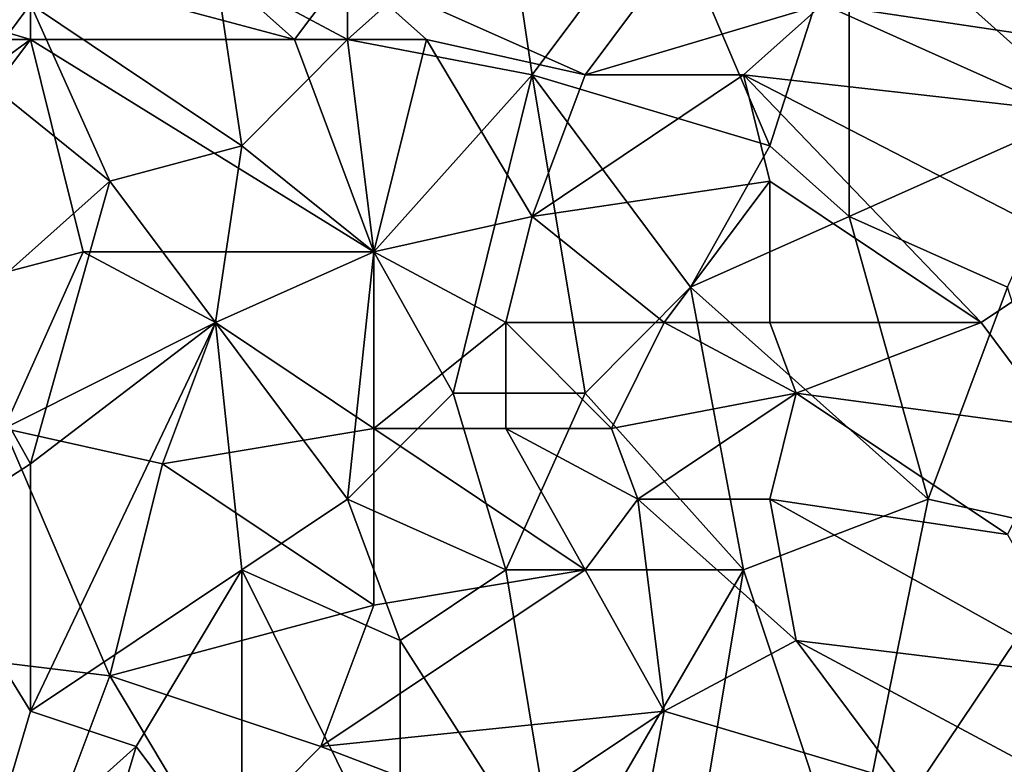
# Model space of a CAD drawing. Extents: x -160 to 10, y -10 to 160.
# Tile 273 of 450: x -0.0441 to 0.0052, y 0.11 to 0.1473. Entities that reach past the tile are written whole.
import ezdxf

# ---------------------------------------------------------------- set-up
doc = ezdxf.new("R2010")
doc.units = 0

msp = doc.modelspace()

# ---------------------------------------------------------------- linework, layer by layer
for points in [[(-0.027706, 0.146277, 0.75747), (-0.027706, 0.156891, 0.756822), (-0.034313, 0.149815, 0.757537)], [(-0.027706, 0.146277, 0.75747), (-0.019777, 0.153353, 0.756903), (-0.027706, 0.156891, 0.756822)], [(-0.027706, 0.146277, 0.75747), (-0.018456, 0.144508, 0.757327), (-0.019777, 0.153353, 0.756903)], [(-0.018456, 0.144508, 0.757327), (-0.011849, 0.153353, 0.756812), (-0.019777, 0.153353, 0.756903)], [(-0.018456, 0.144508, 0.757327), (-0.006563, 0.14097, 0.75731), (-0.011849, 0.153353, 0.756812)], [(-0.011849, 0.153353, 0.756812), (-0.006563, 0.14097, 0.75731), (-0.002599, 0.153353, 0.756779)], [(-0.006563, 0.14097, 0.75731), (-0.002599, 0.137432, 0.757427), (-0.002599, 0.153353, 0.756779)], [(-0.002599, 0.153353, 0.756779), (0.009294, 0.142739, 0.757207), (0.010615, 0.151584, 0.75681)], [(0.009294, 0.142739, 0.757207), (-0.002599, 0.153353, 0.756779), (-0.002599, 0.137432, 0.757427)], [(-0.046205, 0.144508, 0.758619), (-0.043562, 0.148046, 0.758228), (-0.051491, 0.151584, 0.758804)], [(-0.043562, 0.146277, 0.711422), (-0.055455, 0.149815, 0.711787), (-0.043562, 0.149815, 0.711598)], [(-0.054134, 0.146277, 0.711603), (-0.055455, 0.149815, 0.711787), (-0.043562, 0.146277, 0.711422)], [(-0.043562, 0.149815, 0.711598), (-0.034313, 0.149815, 0.711492), (-0.030348, 0.146277, 0.711306)], [(-0.032991, 0.14097, 0.757905), (-0.034313, 0.149815, 0.757537), (-0.043562, 0.148046, 0.758228)], [(-0.043562, 0.146277, 0.711422), (-0.043562, 0.149815, 0.711598), (-0.030348, 0.146277, 0.711306)], [(-0.030348, 0.146277, 0.711306), (-0.034313, 0.149815, 0.711492), (-0.027706, 0.149815, 0.711467)], [(-0.032991, 0.14097, 0.757905), (-0.027706, 0.146277, 0.75747), (-0.034313, 0.149815, 0.757537)], [(-0.030348, 0.146277, 0.711306), (-0.027706, 0.149815, 0.711467), (-0.023741, 0.146277, 0.711301)], [(-0.015813, 0.144508, 0.711176), (-0.027706, 0.149815, 0.711467), (-0.011849, 0.149815, 0.711418)], [(-0.023741, 0.146277, 0.711301), (-0.027706, 0.149815, 0.711467), (-0.015813, 0.144508, 0.711176)], [(-0.015813, 0.144508, 0.711176), (-0.011849, 0.149815, 0.711418), (-0.00392, 0.148046, 0.71138)], [(-0.00392, 0.148046, 0.71138), (0.009294, 0.149815, 0.711438), (0.007972, 0.146277, 0.711305)], [(-0.039598, 0.139201, 0.758346), (-0.043562, 0.148046, 0.758228), (-0.046205, 0.144508, 0.758619)], [(-0.039598, 0.139201, 0.758346), (-0.032991, 0.14097, 0.757905), (-0.043562, 0.148046, 0.758228)], [(-0.015813, 0.144508, 0.711176), (-0.00392, 0.148046, 0.71138), (-0.007884, 0.144508, 0.711173)], [(-0.007884, 0.144508, 0.711173), (-0.00392, 0.148046, 0.71138), (0.007972, 0.142739, 0.711066)], [(0.007972, 0.142739, 0.711066), (-0.00392, 0.148046, 0.71138), (0.007972, 0.146277, 0.711305)], [(-0.058098, 0.135663, 0.710865), (-0.054134, 0.146277, 0.711603), (-0.043562, 0.146277, 0.711422)], [(-0.054134, 0.132182, 0.710536), (-0.058098, 0.135663, 0.710865), (-0.043562, 0.146277, 0.711422)], [(-0.054134, 0.132182, 0.710536), (-0.043562, 0.146277, 0.711422), (-0.04092, 0.135663, 0.710615)], [(-0.026384, 0.135663, 0.710549), (-0.043562, 0.146277, 0.711422), (-0.030348, 0.146277, 0.711306)], [(-0.04092, 0.135663, 0.710615), (-0.043562, 0.146277, 0.711422), (-0.026384, 0.135663, 0.710549)], [(-0.032991, 0.14097, 0.757905), (-0.026384, 0.135663, 0.757881), (-0.027706, 0.146277, 0.75747)], [(-0.026384, 0.135663, 0.710549), (-0.030348, 0.146277, 0.711306), (-0.023741, 0.146277, 0.711301)], [(-0.018456, 0.144508, 0.757327), (-0.027706, 0.146277, 0.75747), (-0.026384, 0.135663, 0.757881)], [(-0.018456, 0.137432, 0.710655), (-0.026384, 0.135663, 0.710549), (-0.023741, 0.146277, 0.711301)], [(-0.023741, 0.146277, 0.711301), (-0.015813, 0.144508, 0.711176), (-0.018456, 0.137432, 0.710655)], [(-0.047527, 0.132125, 0.759227), (-0.039598, 0.139201, 0.758346), (-0.046205, 0.144508, 0.758619)], [(-0.026384, 0.135663, 0.757881), (-0.02242, 0.128587, 0.758047), (-0.018456, 0.144508, 0.757327)], [(-0.015813, 0.128587, 0.757916), (-0.018456, 0.144508, 0.757327), (-0.02242, 0.128587, 0.758047)], [(-0.018456, 0.137432, 0.710655), (-0.007884, 0.144508, 0.711173), (-0.006563, 0.139201, 0.710774)], [(-0.018456, 0.137432, 0.710655), (-0.015813, 0.144508, 0.711176), (-0.007884, 0.144508, 0.711173)], [(-0.010527, 0.133894, 0.757642), (-0.006563, 0.14097, 0.75731), (-0.018456, 0.144508, 0.757327)], [(-0.015813, 0.128587, 0.757916), (-0.010527, 0.133894, 0.757642), (-0.018456, 0.144508, 0.757327)], [(-0.007884, 0.144508, 0.711173), (0.007972, 0.142739, 0.711066), (0.009294, 0.135663, 0.710529)], [(0.004008, 0.132125, 0.7103), (-0.007884, 0.144508, 0.711173), (0.009294, 0.135663, 0.710529)], [(-0.006563, 0.139201, 0.710774), (-0.007884, 0.144508, 0.711173), (0.004008, 0.132125, 0.7103)], [(-0.002599, 0.137432, 0.757427), (0.00533, 0.133894, 0.757571), (0.009294, 0.142739, 0.757207)], [(-0.032991, 0.14097, 0.757905), (-0.039598, 0.139201, 0.758346), (-0.034313, 0.132125, 0.758314)], [(-0.034313, 0.132125, 0.758314), (-0.026384, 0.135663, 0.757881), (-0.032991, 0.14097, 0.757905)], [(-0.010527, 0.133894, 0.757642), (-0.002599, 0.137432, 0.757427), (-0.006563, 0.14097, 0.75731)], [(-0.043562, 0.125049, 0.759136), (-0.039598, 0.139201, 0.758346), (-0.047527, 0.132125, 0.759227)], [(-0.043562, 0.125049, 0.759136), (-0.034313, 0.132125, 0.758314), (-0.039598, 0.139201, 0.758346)], [(-0.018456, 0.137432, 0.710655), (-0.006563, 0.139201, 0.710774), (-0.011849, 0.132125, 0.710304)], [(-0.011849, 0.132125, 0.710304), (-0.006563, 0.139201, 0.710774), (-0.006563, 0.132125, 0.710289)], [(-0.006563, 0.132125, 0.710289), (-0.006563, 0.139201, 0.710774), (0.004008, 0.132125, 0.7103)], [(-0.019777, 0.132125, 0.710312), (-0.026384, 0.135663, 0.710549), (-0.018456, 0.137432, 0.710655)], [(-0.019777, 0.132125, 0.710312), (-0.018456, 0.137432, 0.710655), (-0.011849, 0.132125, 0.710304)], [(-0.010527, 0.133894, 0.757642), (0.001365, 0.12328, 0.757998), (-0.002599, 0.137432, 0.757427)], [(0.001365, 0.12328, 0.757998), (0.00533, 0.133894, 0.757571), (-0.002599, 0.137432, 0.757427)], [(-0.044884, 0.126818, 0.710118), (-0.054134, 0.132182, 0.710536), (-0.04092, 0.135663, 0.710615)], [(-0.044884, 0.126818, 0.710118), (-0.04092, 0.135663, 0.710615), (-0.034313, 0.132125, 0.710346)], [(-0.04092, 0.135663, 0.710615), (-0.026384, 0.135663, 0.710549), (-0.034313, 0.132125, 0.710346)], [(-0.026384, 0.126818, 0.710047), (-0.034313, 0.132125, 0.710346), (-0.026384, 0.135663, 0.710549)], [(-0.026384, 0.135663, 0.757881), (-0.034313, 0.132125, 0.758314), (-0.027706, 0.12328, 0.758375)], [(-0.027706, 0.12328, 0.758375), (-0.02242, 0.128587, 0.758047), (-0.026384, 0.135663, 0.757881)], [(-0.026384, 0.126818, 0.710047), (-0.026384, 0.135663, 0.710549), (-0.019777, 0.132125, 0.710312)], [(0.007972, 0.126818, 0.710019), (0.004008, 0.132125, 0.7103), (0.009294, 0.135663, 0.710529)], [(-0.007884, 0.119742, 0.75817), (-0.010527, 0.133894, 0.757642), (-0.015813, 0.128587, 0.757916)], [(-0.007884, 0.119742, 0.75817), (0.001365, 0.12328, 0.757998), (-0.010527, 0.133894, 0.757642)], [(0.001365, 0.12328, 0.757998), (0.009294, 0.121511, 0.758087), (0.00533, 0.133894, 0.757571)], [(-0.049018, 0.121511, 0.759679), (-0.043562, 0.125049, 0.759136), (-0.047527, 0.132125, 0.759227)], [(-0.036955, 0.125049, 0.709992), (-0.044884, 0.126818, 0.710118), (-0.034313, 0.132125, 0.710346)], [(-0.043562, 0.125049, 0.759136), (-0.043562, 0.112666, 0.759563), (-0.034313, 0.132125, 0.758314)], [(-0.043562, 0.112666, 0.759563), (-0.032991, 0.119742, 0.758707), (-0.034313, 0.132125, 0.758314)], [(-0.036955, 0.125049, 0.709992), (-0.034313, 0.132125, 0.710346), (-0.026384, 0.126818, 0.710047)], [(-0.032991, 0.119742, 0.758707), (-0.027706, 0.12328, 0.758375), (-0.034313, 0.132125, 0.758314)], [(-0.019777, 0.126818, 0.710036), (-0.026384, 0.126818, 0.710047), (-0.019777, 0.132125, 0.710312)], [(-0.014491, 0.126818, 0.710027), (-0.019777, 0.132125, 0.710312), (-0.011849, 0.132125, 0.710304)], [(-0.019777, 0.126818, 0.710036), (-0.019777, 0.132125, 0.710312), (-0.014491, 0.126818, 0.710027)], [(-0.014491, 0.126818, 0.710027), (-0.011849, 0.132125, 0.710304), (-0.005242, 0.128587, 0.7101)], [(-0.005242, 0.128587, 0.7101), (-0.011849, 0.132125, 0.710304), (-0.006563, 0.132125, 0.710289)], [(-0.005242, 0.128587, 0.7101), (-0.006563, 0.132125, 0.710289), (0.004008, 0.132125, 0.7103)], [(0.007972, 0.126818, 0.710019), (-0.005242, 0.128587, 0.7101), (0.004008, 0.132125, 0.7103)], [(-0.019777, 0.119742, 0.758317), (-0.02242, 0.128587, 0.758047), (-0.027706, 0.12328, 0.758375)], [(-0.019777, 0.119742, 0.758317), (-0.015813, 0.128587, 0.757916), (-0.02242, 0.128587, 0.758047)], [(-0.019777, 0.119742, 0.758317), (-0.007884, 0.119742, 0.75817), (-0.015813, 0.128587, 0.757916)], [(-0.014491, 0.126818, 0.710027), (-0.005242, 0.128587, 0.7101), (-0.01317, 0.12328, 0.709877)], [(-0.01317, 0.12328, 0.709877), (-0.005242, 0.128587, 0.7101), (-0.006563, 0.12328, 0.709864)], [(-0.006563, 0.12328, 0.709864), (-0.005242, 0.128587, 0.7101), (0.00533, 0.121511, 0.7098)], [(-0.005242, 0.128587, 0.7101), (0.007972, 0.126818, 0.710019), (0.00533, 0.121511, 0.7098)], [(-0.054134, 0.116204, 0.709725), (-0.044884, 0.126818, 0.710118), (-0.039598, 0.114435, 0.7096)], [(-0.039598, 0.114435, 0.7096), (-0.044884, 0.126818, 0.710118), (-0.036955, 0.125049, 0.709992)], [(-0.026384, 0.117973, 0.709698), (-0.036955, 0.125049, 0.709992), (-0.026384, 0.126818, 0.710047)], [(-0.015813, 0.119742, 0.709742), (-0.026384, 0.126818, 0.710047), (-0.019777, 0.126818, 0.710036)], [(-0.026384, 0.117973, 0.709698), (-0.026384, 0.126818, 0.710047), (-0.015813, 0.119742, 0.709742)], [(-0.019777, 0.126818, 0.710036), (-0.014491, 0.126818, 0.710027), (-0.01317, 0.12328, 0.709877)], [(-0.015813, 0.119742, 0.709742), (-0.019777, 0.126818, 0.710036), (-0.01317, 0.12328, 0.709877)], [(-0.043562, 0.112666, 0.759563), (-0.043562, 0.125049, 0.759136), (-0.049018, 0.121511, 0.759679)], [(-0.039598, 0.114435, 0.7096), (-0.036955, 0.125049, 0.709992), (-0.026384, 0.117973, 0.709698)], [(-0.025063, 0.116204, 0.758569), (-0.027706, 0.12328, 0.758375), (-0.032991, 0.119742, 0.758707)], [(-0.019777, 0.119742, 0.758317), (-0.027706, 0.12328, 0.758375), (-0.025063, 0.116204, 0.758569)], [(-0.015813, 0.119742, 0.709742), (-0.01317, 0.12328, 0.709877), (-0.011849, 0.112666, 0.709494)], [(-0.005242, 0.116204, 0.709596), (-0.01317, 0.12328, 0.709877), (-0.006563, 0.12328, 0.709864)], [(-0.011849, 0.112666, 0.709494), (-0.01317, 0.12328, 0.709877), (-0.005242, 0.116204, 0.709596)], [(-0.007884, 0.119742, 0.75817), (-0.002599, 0.103821, 0.758792), (0.001365, 0.12328, 0.757998)], [(-0.006563, 0.12328, 0.709864), (0.00533, 0.121511, 0.7098), (0.009294, 0.114435, 0.709538)], [(-0.005242, 0.116204, 0.709596), (-0.006563, 0.12328, 0.709864), (0.009294, 0.114435, 0.709538)], [(0.001365, 0.12328, 0.757998), (-0.002599, 0.103821, 0.758792), (0.009294, 0.121511, 0.758087)], [(-0.046205, 0.103821, 0.760056), (-0.043562, 0.112666, 0.759563), (-0.049018, 0.121511, 0.759679)], [(0.009294, 0.103821, 0.758807), (0.009294, 0.121511, 0.758087), (-0.002599, 0.103821, 0.758792)], [(-0.038277, 0.110897, 0.759312), (-0.032991, 0.119742, 0.758707), (-0.043562, 0.112666, 0.759563)], [(-0.032991, 0.103821, 0.759336), (-0.032991, 0.119742, 0.758707), (-0.038277, 0.110897, 0.759312)], [(-0.025063, 0.103821, 0.759065), (-0.025063, 0.116204, 0.758569), (-0.032991, 0.119742, 0.758707)], [(-0.032991, 0.103821, 0.759336), (-0.025063, 0.103821, 0.759065), (-0.032991, 0.119742, 0.758707)], [(-0.026384, 0.117973, 0.709698), (-0.015813, 0.119742, 0.709742), (-0.029027, 0.110897, 0.709472)], [(-0.011849, 0.112666, 0.709494), (-0.029027, 0.110897, 0.709472), (-0.015813, 0.119742, 0.709742)], [(-0.017134, 0.103821, 0.758899), (-0.019777, 0.119742, 0.758317), (-0.025063, 0.116204, 0.758569)], [(-0.019777, 0.119742, 0.758317), (-0.017134, 0.103821, 0.758899), (-0.007884, 0.119742, 0.75817)], [(-0.010527, 0.103821, 0.758832), (-0.007884, 0.119742, 0.75817), (-0.017134, 0.103821, 0.758899)], [(-0.010527, 0.103821, 0.758832), (-0.002599, 0.103821, 0.758792), (-0.007884, 0.119742, 0.75817)], [(-0.029027, 0.110897, 0.709472), (-0.039598, 0.114435, 0.7096), (-0.026384, 0.117973, 0.709698)], [(-0.054134, 0.116204, 0.709725), (-0.039598, 0.114435, 0.7096), (-0.042241, 0.107359, 0.709417)], [(-0.051491, 0.102052, 0.70937), (-0.054134, 0.116204, 0.709725), (-0.042241, 0.107359, 0.709417)], [(-0.025063, 0.103821, 0.759065), (-0.017134, 0.103821, 0.758899), (-0.025063, 0.116204, 0.758569)], [(0.000044, 0.109128, 0.709392), (-0.011849, 0.112666, 0.709494), (-0.005242, 0.116204, 0.709596)], [(0.007972, 0.109128, 0.709388), (-0.005242, 0.116204, 0.709596), (0.009294, 0.114435, 0.709538)], [(0.000044, 0.109128, 0.709392), (-0.005242, 0.116204, 0.709596), (0.007972, 0.109128, 0.709388)], [(-0.042241, 0.107359, 0.709417), (-0.039598, 0.114435, 0.7096), (-0.034313, 0.10559, 0.709362)], [(-0.034313, 0.10559, 0.709362), (-0.039598, 0.114435, 0.7096), (-0.029027, 0.110897, 0.709472)], [(-0.046205, 0.103821, 0.760056), (-0.038277, 0.110897, 0.759312), (-0.043562, 0.112666, 0.759563)], [(-0.019777, 0.107359, 0.709373), (-0.029027, 0.110897, 0.709472), (-0.011849, 0.112666, 0.709494)], [(-0.01317, 0.10559, 0.709334), (-0.019777, 0.107359, 0.709373), (-0.011849, 0.112666, 0.709494)], [(-0.011849, 0.112666, 0.709494), (0.000044, 0.109128, 0.709392), (-0.01317, 0.10559, 0.709334)], [(-0.046205, 0.103821, 0.760056), (-0.04092, 0.102052, 0.759809), (-0.038277, 0.110897, 0.759312)], [(-0.04092, 0.102052, 0.759809), (-0.032991, 0.103821, 0.759336), (-0.038277, 0.110897, 0.759312)], [(-0.034313, 0.10559, 0.709362), (-0.029027, 0.110897, 0.709472), (-0.019777, 0.107359, 0.709373)]]:
    msp.add_3dface(points)

doc.saveas('drawing.dxf')
